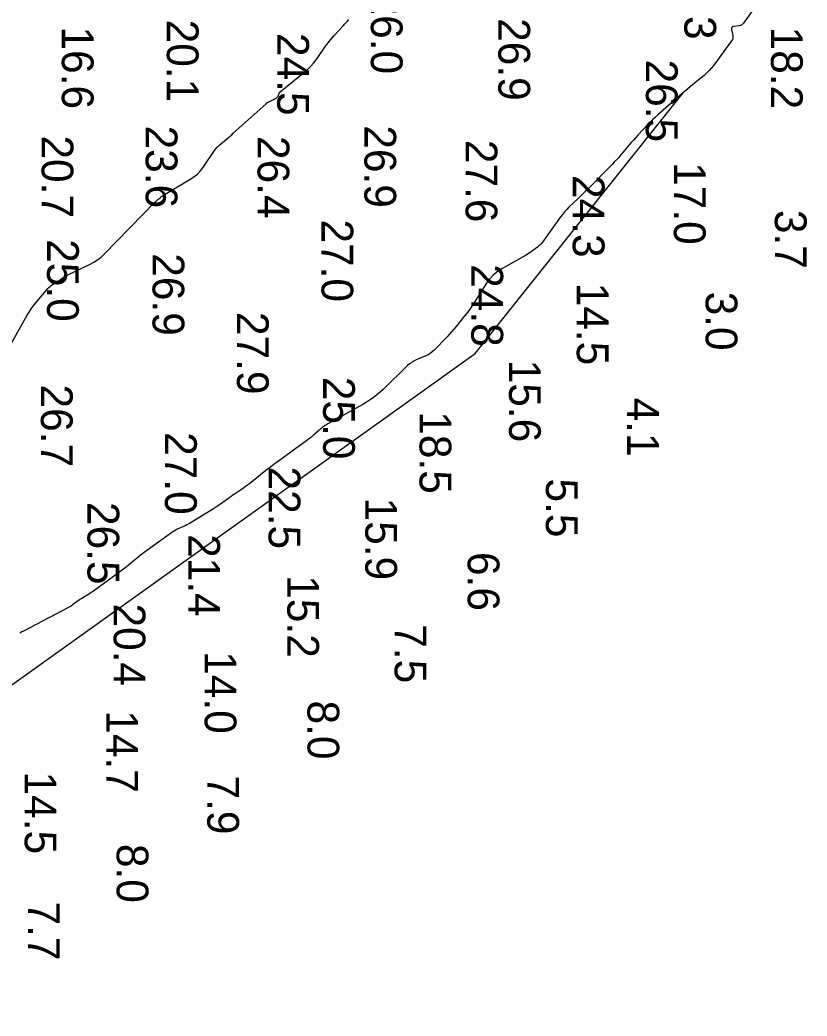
# Model space of a CAD drawing. Extents: x 1178573 to 1187098, y 693282 to 751751.
# Drawn here: x 1185508.7 to 1185818.7, y 726044.3 to 726436.7 of the extents above; entities that cross this region are included whole.
import ezdxf

# ---------------------------------------------------------------- set-up
doc = ezdxf.new("R2010")
doc.units = 0
for name, color, linetype in [('G-ANNO-PATT', 7, 'Continuous'), ('V-HYDS-MAJR', 7, 'Continuous'), ('V-HYDS-SOUN', 7, 'Continuous')]:
    doc.layers.add(name, color=color, linetype=linetype)

msp = doc.modelspace()

# ---------------------------------------------------------------- linework, layer by layer
at = {"layer": 'G-ANNO-PATT'}
for p, q in [((1185632.42, 726430.57), (1185636.09, 726434.55)), ((1185636.09, 726434.55), (1185636.63, 726435.13)), ((1185636.63, 726435.13), (1185637.17, 726435.71)), ((1185637.17, 726435.71), (1185637.71, 726436.29)), ((1185637.71, 726436.29), (1185638.26, 726436.87)), ((1185630.9, 726428.81), (1185631.64, 726429.7)), ((1185631.64, 726429.7), (1185632.42, 726430.57)), ((1185625.32, 726421), (1185629.49, 726426.94)), ((1185629.49, 726426.94), (1185630.18, 726427.89)), ((1185630.18, 726427.89), (1185630.9, 726428.81)), ((1185622.2, 726417.41), (1185623.32, 726418.53)), ((1185623.32, 726418.53), (1185624.36, 726419.73)), ((1185624.36, 726419.73), (1185625.32, 726421)), ((1185611.12, 726408.34), (1185621, 726416.36)), ((1185621, 726416.36), (1185622.2, 726417.41)), ((1185609.56, 726405.93), (1185610.22, 726406.57)), ((1185610.22, 726406.57), (1185610.34, 726406.69)), ((1185610.34, 726406.69), (1185610.43, 726406.83)), ((1185610.43, 726406.83), (1185610.51, 726406.97)), ((1185610.51, 726406.97), (1185610.57, 726407.13)), ((1185610.57, 726407.13), (1185610.76, 726407.79)), ((1185610.76, 726407.79), (1185610.82, 726407.95)), ((1185610.82, 726407.95), (1185610.9, 726408.09)), ((1185610.9, 726408.09), (1185611, 726408.22)), ((1185611, 726408.22), (1185611.12, 726408.34)), ((1185592.73, 726392.08), (1185605.6, 726403.74)), ((1185605.6, 726403.74), (1185605.92, 726404.01)), ((1185605.92, 726404.01), (1185606.25, 726404.24)), ((1185606.25, 726404.24), (1185606.61, 726404.45)), ((1185606.61, 726404.45), (1185606.98, 726404.64)), ((1185606.98, 726404.64), (1185608.87, 726405.47)), ((1185608.87, 726405.47), (1185609.06, 726405.57)), ((1185609.06, 726405.57), (1185609.23, 726405.67)), ((1185609.23, 726405.67), (1185609.4, 726405.8)), ((1185609.4, 726405.8), (1185609.56, 726405.93)), ((1185590.18, 726389.86), (1185590.82, 726390.41)), ((1185590.82, 726390.41), (1185591.46, 726390.96)), ((1185591.46, 726390.96), (1185592.1, 726391.51)), ((1185592.1, 726391.51), (1185592.73, 726392.08)), ((1185585.83, 726385.91), (1185586.37, 726386.55)), ((1185586.37, 726386.55), (1185586.95, 726387.15)), ((1185586.95, 726387.15), (1185587.58, 726387.7)), ((1185587.58, 726387.7), (1185590.18, 726389.86)), ((1185580.68, 726378.48), (1185585.33, 726385.23)), ((1185585.33, 726385.23), (1185585.83, 726385.91)), ((1185575.99, 726374.07), (1185577.34, 726374.99)), ((1185577.34, 726374.99), (1185578.58, 726376.03)), ((1185578.58, 726376.03), (1185579.69, 726377.19)), ((1185579.69, 726377.19), (1185580.68, 726378.48)), ((1185564.61, 726367.24), (1185575.99, 726374.07)), ((1185563.37, 726366.26), (1185564, 726366.8)), ((1185564, 726366.8), (1185564.15, 726366.92)), ((1185564.15, 726366.92), (1185564.3, 726367.03)), ((1185564.3, 726367.03), (1185564.45, 726367.14)), ((1185564.45, 726367.14), (1185564.61, 726367.24)), ((1185541.88, 726344.42), (1185561.96, 726365.04)), ((1185561.96, 726365.04), (1185562.07, 726365.15)), ((1185562.07, 726365.15), (1185562.19, 726365.25)), ((1185562.19, 726365.25), (1185562.3, 726365.36)), ((1185562.3, 726365.36), (1185562.42, 726365.46)), ((1185562.42, 726365.46), (1185562.89, 726365.85)), ((1185562.89, 726365.85), (1185563.01, 726365.95)), ((1185563.01, 726365.95), (1185563.13, 726366.05)), ((1185563.13, 726366.05), (1185563.25, 726366.15)), ((1185563.25, 726366.15), (1185563.37, 726366.26)), ((1185539.27, 726342.18), (1185540.62, 726343.24)), ((1185540.62, 726343.24), (1185541.88, 726344.42)), ((1185527.5, 726336.36), (1185536.3, 726340.46)), ((1185536.3, 726340.46), (1185537.83, 726341.26)), ((1185537.83, 726341.26), (1185539.27, 726342.18)), ((1185525.1, 726334.8), (1185526.26, 726335.64)), ((1185526.26, 726335.64), (1185526.56, 726335.84)), ((1185526.56, 726335.84), (1185526.86, 726336.03)), ((1185526.86, 726336.03), (1185527.17, 726336.2)), ((1185527.17, 726336.2), (1185527.5, 726336.36)), ((1185520.11, 726331.34), (1185520.54, 726331.75)), ((1185520.54, 726331.75), (1185521, 726332.12)), ((1185521, 726332.12), (1185521.49, 726332.46)), ((1185521.49, 726332.46), (1185523.92, 726334)), ((1185523.92, 726334), (1185524.22, 726334.19)), ((1185524.22, 726334.19), (1185524.51, 726334.39)), ((1185524.51, 726334.39), (1185524.81, 726334.6)), ((1185524.81, 726334.6), (1185525.1, 726334.8)), ((1185514.84, 726325.16), (1185519.71, 726330.9)), ((1185519.71, 726330.9), (1185520.11, 726331.34)), ((1185513.08, 726322.86), (1185513.93, 726324.03)), ((1185513.93, 726324.03), (1185514.84, 726325.16)), ((1185504.16, 726307.23), (1185511.54, 726320.4)), ((1185511.54, 726320.4), (1185512.28, 726321.65)), ((1185512.28, 726321.65), (1185513.08, 726322.86))]:
    msp.add_line(p, q, dxfattribs=at)
for points in [[(1185322.95, 726044.3), (1185687.91, 726305.29), (1185769.86, 726408.05)], [(1185769.86, 726408.05), (1185769.41, 726407.66), (1185759.97, 726399.37), (1185758.94, 726398.44), (1185757.93, 726397.48), (1185756.94, 726396.5), (1185755.97, 726395.5), (1185752, 726391.28), (1185751.13, 726390.34), (1185750.28, 726389.39), (1185749.44, 726388.43), (1185748.61, 726387.46), (1185745.33, 726383.55), (1185744.5, 726382.58), (1185743.65, 726381.63), (1185742.78, 726380.7), (1185741.89, 726379.79), (1185732.16, 726369.99), (1185731.26, 726369.1), (1185730.36, 726368.21), (1185729.46, 726367.32), (1185728.55, 726366.44), (1185724.9, 726362.92), (1185724.01, 726362.02), (1185723.16, 726361.09), (1185722.36, 726360.12), (1185721.6, 726359.11), (1185714.5, 726349.24), (1185714.06, 726348.68), (1185713.58, 726348.15), (1185713.06, 726347.67), (1185712.5, 726347.22), (1185710.18, 726345.52), (1185709.59, 726345.1), (1185708.99, 726344.7), (1185708.39, 726344.32), (1185707.77, 726343.95), (1185698.27, 726338.53), (1185696.56, 726337.42), (1185695.03, 726336.12), (1185693.66, 726334.65), (1185692.47, 726333), (1185687.18, 726324.7), (1185686.42, 726323.55), (1185685.63, 726322.42), (1185684.8, 726321.31), (1185683.94, 726320.23), (1185680.44, 726315.95), (1185679.55, 726314.89), (1185678.64, 726313.85), (1185677.72, 726312.82), (1185676.77, 726311.81), (1185671.83, 726306.68), (1185671.09, 726305.98), (1185670.3, 726305.37), (1185669.44, 726304.84), (1185668.53, 726304.39), (1185664.75, 726302.78), (1185663.83, 726302.34), (1185662.97, 726301.82), (1185662.15, 726301.23), (1185661.39, 726300.55), (1185651.84, 726291.3), (1185649.95, 726289.59), (1185647.96, 726288.01), (1185645.88, 726286.56), (1185643.69, 726285.25), (1185629.97, 726277.59), (1185629.21, 726277.14), (1185628.48, 726276.65), (1185627.77, 726276.12), (1185627.09, 726275.56), (1185624.43, 726273.22), (1185623.76, 726272.64), (1185623.08, 726272.08), (1185622.38, 726271.54), (1185621.67, 726271.01), (1185610.5, 726262.92), (1185609.25, 726262.01), (1185608.02, 726261.08), (1185606.79, 726260.14), (1185605.58, 726259.19), (1185599.86, 726254.64), (1185599.09, 726254.04), (1185598.3, 726253.45), (1185597.51, 726252.87), (1185596.7, 726252.31), (1185593.22, 726249.93), (1185592.53, 726249.45), (1185591.83, 726248.96), (1185591.14, 726248.48), (1185590.46, 726247.99), (1185587.71, 726246.02), (1185587.02, 726245.53), (1185586.33, 726245.05), (1185585.62, 726244.59), (1185584.91, 726244.14), (1185576.17, 726238.75), (1185575.58, 726238.4), (1185574.98, 726238.08), (1185574.38, 726237.77), (1185573.76, 726237.48), (1185571.27, 726236.36), (1185570.66, 726236.07), (1185570.06, 726235.75), (1185569.48, 726235.39), (1185568.92, 726235.01), (1185559.08, 726228.03), (1185558.08, 726227.31), (1185557.11, 726226.58), (1185556.15, 726225.82), (1185555.2, 726225.05), (1185551.43, 726221.93), (1185550.48, 726221.15), (1185549.53, 726220.39), (1185548.55, 726219.65), (1185547.57, 726218.92), (1185538.18, 726212.07), (1185537.6, 726211.65), (1185537, 726211.25), (1185536.4, 726210.86), (1185535.79, 726210.49), (1185533.04, 726208.84), (1185532.57, 726208.55), (1185532.11, 726208.25), (1185531.65, 726207.93), (1185531.21, 726207.61), (1185529.46, 726206.27), (1185529.01, 726205.94), (1185528.56, 726205.64), (1185528.09, 726205.36), (1185527.6, 726205.09), (1185510.32, 726196.08), (1185509.89, 726195.85), (1185509.47, 726195.62), (1185509.05, 726195.38), (1185508.63, 726195.13)]]:
    msp.add_lwpolyline(points, dxfattribs=at)
at = {"layer": 'V-HYDS-MAJR'}
for points in [[(1185799.34, 726443.3), (1185793.63, 726435.39), (1185793.29, 726435), (1185792.89, 726434.7), (1185792.43, 726434.49), (1185791.92, 726434.37), (1185789.77, 726434.1), (1185789.31, 726433.98), (1185789.02, 726433.74), (1185788.89, 726433.38), (1185788.92, 726432.91), (1185789.42, 726430.56), (1185789.48, 726430.01), (1185789.43, 726429.48), (1185789.26, 726428.97), (1185788.97, 726428.49), (1185781.98, 726418.97), (1185781.11, 726417.86), (1185780.17, 726416.81), (1185779.18, 726415.83), (1185778.11, 726414.9), (1185773.73, 726411.32), (1185772.64, 726410.42), (1185771.55, 726409.51), (1185770.48, 726408.59), (1185769.41, 726407.66), (1185759.97, 726399.37), (1185758.94, 726398.44), (1185757.93, 726397.48), (1185756.94, 726396.5), (1185755.97, 726395.5), (1185752, 726391.28), (1185751.13, 726390.34), (1185750.28, 726389.39), (1185749.44, 726388.43), (1185748.61, 726387.46), (1185745.33, 726383.55), (1185744.5, 726382.58), (1185743.65, 726381.63), (1185742.78, 726380.7), (1185741.89, 726379.79), (1185732.16, 726369.99), (1185731.26, 726369.1), (1185730.36, 726368.21), (1185729.46, 726367.32), (1185728.55, 726366.44), (1185724.9, 726362.92), (1185724.01, 726362.02), (1185723.16, 726361.09), (1185722.36, 726360.12), (1185721.6, 726359.11), (1185714.5, 726349.24), (1185714.06, 726348.68), (1185713.58, 726348.15), (1185713.06, 726347.67), (1185712.5, 726347.22), (1185710.18, 726345.52), (1185709.59, 726345.1), (1185708.99, 726344.7), (1185708.39, 726344.32), (1185707.77, 726343.95), (1185698.27, 726338.53), (1185696.56, 726337.42), (1185695.03, 726336.12), (1185693.66, 726334.65), (1185692.47, 726333), (1185687.18, 726324.7), (1185686.42, 726323.55), (1185685.63, 726322.42), (1185684.8, 726321.31), (1185683.94, 726320.23), (1185680.44, 726315.95), (1185679.55, 726314.89), (1185678.64, 726313.85), (1185677.72, 726312.82), (1185676.77, 726311.81), (1185671.83, 726306.68), (1185671.09, 726305.98), (1185670.3, 726305.37), (1185669.44, 726304.84), (1185668.53, 726304.39), (1185664.75, 726302.78), (1185663.83, 726302.34), (1185662.97, 726301.82), (1185662.15, 726301.23), (1185661.39, 726300.55), (1185651.84, 726291.3), (1185649.95, 726289.59), (1185647.96, 726288.01), (1185645.88, 726286.56), (1185643.69, 726285.25), (1185629.97, 726277.59), (1185629.21, 726277.14), (1185628.48, 726276.65), (1185627.77, 726276.12), (1185627.09, 726275.56), (1185624.43, 726273.22), (1185623.76, 726272.64), (1185623.08, 726272.08), (1185622.38, 726271.54), (1185621.67, 726271.01), (1185610.5, 726262.92), (1185609.25, 726262.01), (1185608.02, 726261.08), (1185606.79, 726260.14), (1185605.58, 726259.19), (1185599.86, 726254.64), (1185599.09, 726254.04), (1185598.3, 726253.45), (1185597.51, 726252.87), (1185596.7, 726252.31), (1185593.22, 726249.93), (1185592.53, 726249.45), (1185591.83, 726248.96), (1185591.14, 726248.48), (1185590.46, 726247.99), (1185587.71, 726246.02), (1185587.02, 726245.53), (1185586.33, 726245.05), (1185585.62, 726244.59), (1185584.91, 726244.14), (1185576.17, 726238.75), (1185575.58, 726238.4), (1185574.98, 726238.08), (1185574.38, 726237.77), (1185573.76, 726237.48), (1185571.27, 726236.36), (1185570.66, 726236.07), (1185570.06, 726235.75), (1185569.48, 726235.39), (1185568.92, 726235.01), (1185559.08, 726228.03), (1185558.08, 726227.31), (1185557.11, 726226.58), (1185556.15, 726225.82), (1185555.2, 726225.05), (1185551.43, 726221.93), (1185550.48, 726221.15), (1185549.53, 726220.39), (1185548.55, 726219.65), (1185547.57, 726218.92), (1185538.18, 726212.07), (1185537.6, 726211.65), (1185537, 726211.25), (1185536.4, 726210.86), (1185535.79, 726210.49), (1185533.04, 726208.84), (1185532.57, 726208.55), (1185532.11, 726208.25), (1185531.65, 726207.93), (1185531.21, 726207.61), (1185529.46, 726206.27), (1185529.01, 726205.94), (1185528.56, 726205.64), (1185528.09, 726205.36), (1185527.6, 726205.09), (1185510.32, 726196.08), (1185509.89, 726195.85), (1185509.47, 726195.62), (1185509.05, 726195.38), (1185508.63, 726195.13)], [(1185504.16, 726307.23), (1185511.54, 726320.4), (1185512.28, 726321.65), (1185513.08, 726322.86), (1185513.93, 726324.03), (1185514.84, 726325.16), (1185519.71, 726330.9), (1185520.11, 726331.34), (1185520.54, 726331.75), (1185521, 726332.12), (1185521.49, 726332.46), (1185523.92, 726334), (1185524.22, 726334.19), (1185524.51, 726334.39), (1185524.81, 726334.6), (1185525.1, 726334.8), (1185526.26, 726335.64), (1185526.56, 726335.84), (1185526.86, 726336.03), (1185527.17, 726336.2), (1185527.5, 726336.36), (1185536.3, 726340.46), (1185537.83, 726341.26), (1185539.27, 726342.18), (1185540.62, 726343.24), (1185541.88, 726344.42), (1185561.96, 726365.04), (1185562.07, 726365.15), (1185562.19, 726365.25), (1185562.3, 726365.36), (1185562.42, 726365.46), (1185562.89, 726365.85), (1185563.01, 726365.95), (1185563.13, 726366.05), (1185563.25, 726366.15), (1185563.37, 726366.26), (1185564, 726366.8), (1185564.15, 726366.92), (1185564.3, 726367.03), (1185564.45, 726367.14), (1185564.61, 726367.24), (1185575.99, 726374.07), (1185577.34, 726374.99), (1185578.58, 726376.03), (1185579.69, 726377.19), (1185580.68, 726378.48), (1185585.33, 726385.23), (1185585.83, 726385.91), (1185586.37, 726386.55), (1185586.95, 726387.15), (1185587.58, 726387.7), (1185590.18, 726389.86), (1185590.82, 726390.41), (1185591.46, 726390.96), (1185592.1, 726391.51), (1185592.73, 726392.08), (1185605.6, 726403.74), (1185605.92, 726404.01), (1185606.25, 726404.24), (1185606.61, 726404.45), (1185606.98, 726404.64), (1185608.87, 726405.47), (1185609.06, 726405.57), (1185609.23, 726405.67), (1185609.4, 726405.8), (1185609.56, 726405.93), (1185610.22, 726406.57), (1185610.34, 726406.69), (1185610.43, 726406.83), (1185610.51, 726406.97), (1185610.57, 726407.13), (1185610.76, 726407.79), (1185610.82, 726407.95), (1185610.9, 726408.09), (1185611, 726408.22), (1185611.12, 726408.34), (1185621, 726416.36), (1185622.2, 726417.41), (1185623.32, 726418.53), (1185624.36, 726419.73), (1185625.32, 726421), (1185629.49, 726426.94), (1185630.18, 726427.89), (1185630.9, 726428.81), (1185631.64, 726429.7), (1185632.42, 726430.57), (1185636.09, 726434.55), (1185636.63, 726435.13), (1185637.17, 726435.71), (1185637.71, 726436.29), (1185638.26, 726436.87)]]:
    msp.add_lwpolyline(points, dxfattribs=at)

# ---------------------------------------------------------------- texts
at = {"layer": 'V-HYDS-SOUN'}
for s, p in [('27.3 ', (1185770.36, 726461.52)), ('26.0 ', (1185646.9, 726447.91)), ('20.1 ', (1185566.53, 726436.84)), ('26.9 ', (1185697.11, 726437.44)), ('16.6 ', (1185525.18, 726434.15)), ('24.5 ', (1185610.04, 726431.58)), ('18.2 ', (1185804.47, 726434.09)), ('26.5 ', (1185755.21, 726421.11)), ('23.6 ', (1185558.22, 726395.11)), ('26.9 ', (1185644.35, 726395.21)), ('20.7 ', (1185517.21, 726391.24)), ('26.4 ', (1185602.28, 726391.02)), ('27.6 ', (1185684.21, 726389.5)), ('17.0 ', (1185766.23, 726380.72)), ('24.3 ', (1185726.4, 726375.63)), ('3.7', (1185806, 726361.89)), ('27.0 ', (1185627.45, 726358.15)), ('25.0 ', (1185519.38, 726350.37)), ('26.9 ', (1185560.92, 726344.82)), ('24.8 ', (1185686.48, 726340.52)), ('14.5 ', (1185728.01, 726333.22)), ('3.0', (1185778.74, 726329.7)), ('27.9 ', (1185594.16, 726321.69)), ('15.6 ', (1185701.3, 726302.89)), ('26.7 ', (1185516.95, 726293.11)), ('25.0 ', (1185628.1, 726296.14)), ('4.1', (1185747.83, 726287.94)), ('18.5 ', (1185666.07, 726282.56)), ('27.0 ', (1185565.83, 726274.36)), ('22.5 ', (1185606.62, 726260.81)), ('5.5', (1185715.84, 726256.1)), ('26.5 ', (1185535.3, 726246.83)), ('15.9 ', (1185644.71, 726248.56)), ('21.4 ', (1185574.99, 726234.17)), ('6.6', (1185685.03, 726227.14)), ('15.2 ', (1185613.99, 726217.98)), ('20.4 ', (1185545.59, 726206.84)), ('7.5', (1185656.26, 726198.65)), ('14.0 ', (1185581.45, 726188.04)), ('8.0', (1185621.94, 726168.61)), ('14.7 ', (1185542.7, 726164.77)), ('14.5 ', (1185510.56, 726140.63)), ('7.9', (1185582.48, 726139.09)), ('8.0', (1185546.78, 726112.12)), ('7.7', (1185511.84, 726089.48))]:
    msp.add_text(s, height=12.5, rotation=270, dxfattribs=at).set_placement(p)

doc.saveas('drawing.dxf')
